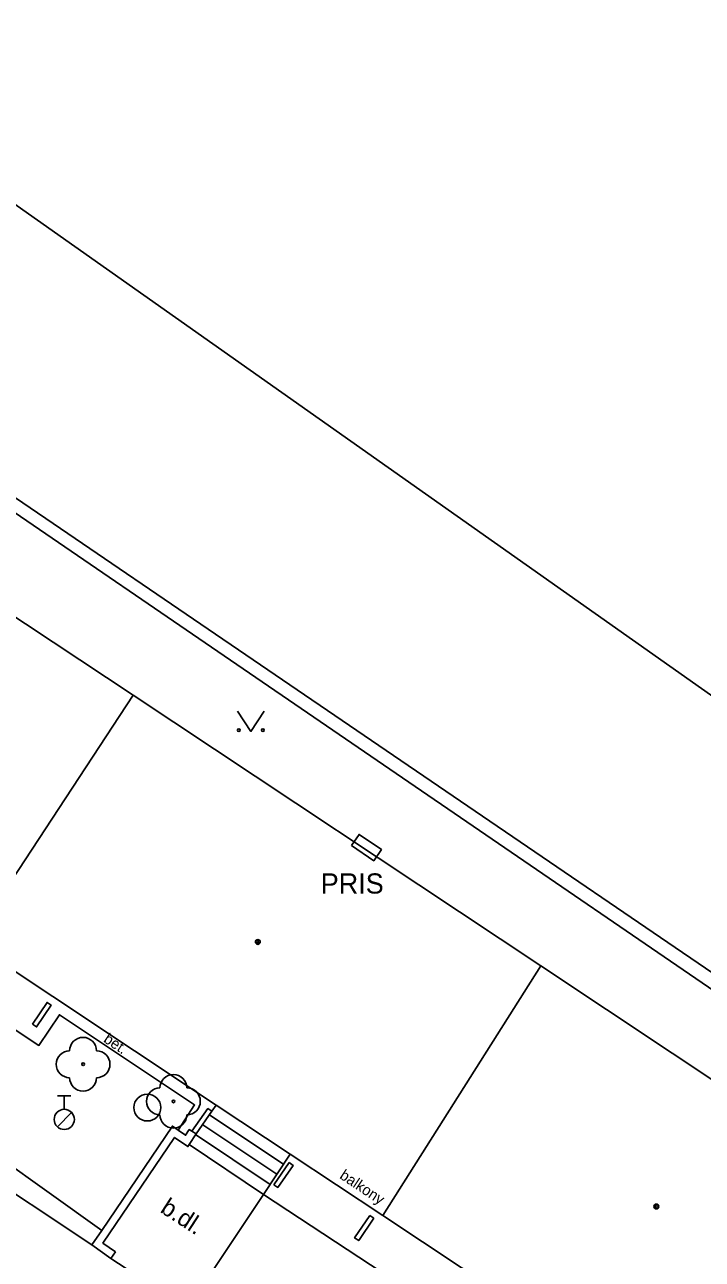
# Model space of a CAD drawing. Extents: x -598233 to -596890, y -1157848 to -1156431.
# Drawn here: x -596993.15 to -596967.95, y -1157122.63 to -1157076.71 of the extents above; entities that cross this region are included whole.
import ezdxf

# ---------------------------------------------------------------- set-up
doc = ezdxf.new("R2010")
doc.units = 0
for name, color, linetype in [('Level 11', 7, 'Continuous'), ('Level 14', 7, 'Continuous'), ('Level 22', 7, 'Continuous'), ('Level 24', 7, 'Continuous'), ('Level 25', 7, 'Continuous'), ('Level 27', 7, 'Continuous'), ('Level 28', 7, 'Continuous'), ('Level 36', 7, 'Continuous'), ('Level 39', 7, 'Continuous'), ('Level 40', 7, 'Continuous'), ('Level 41', 7, 'Continuous'), ('Level 42', 7, 'Continuous'), ('Level 5', 7, 'Continuous'), ('Level 7', 7, 'Continuous')]:
    doc.layers.add(name, color=color, linetype=linetype)

msp = doc.modelspace()

# ---------------------------------------------------------------- linework, layer by layer
at = {"layer": 'Level 11'}
for points in [[(-596890.4624, -1157158.1567), (-596939.33, -1157121.61), (-596995.25, -1157082.17)], [(-596999.4, -1157110.19), (-596992.62, -1157114.68), (-596991.86, -1157113.54), (-596986.83, -1157116.89), (-596987.44, -1157117.83)], [(-596990.65, -1157122.1), (-596999.77, -1157116.04), (-597002.1, -1157114.47)], [(-596986.19, -1157117.13), (-596986.03, -1157116.9)], [(-596986.26, -1157117.27), (-596983.52, -1157119.1)], [(-596986.8, -1157117.99), (-596984.02, -1157119.85)], [(-596986.53, -1157117.63), (-596983.77, -1157119.4699)], [(-596984.27, -1157120.2199), (-596987.03, -1157118.36)], [(-596984.27, -1157120.2199), (-596983.28, -1157118.7199)], [(-596987.1, -1157124.46), (-596984.27, -1157120.2199)], [(-596972.47, -1157127.75), (-596971.85, -1157126.8), (-596976.84, -1157123.51), (-596977.61, -1157124.6), (-596984.27, -1157120.22)], [(-596989.95, -1157122.6), (-596987.1, -1157124.46)]]:
    msp.add_lwpolyline(points, dxfattribs=at)
at = {"layer": 'Level 14'}
msp.add_lwpolyline([(-596999.77, -1157116.04), (-596996.08, -1157117.42), (-596990.28, -1157121.56)], dxfattribs=at)
at = {"layer": 'Level 22'}
for centre in [(-596990.98, -1157115.38), (-596987.62, -1157116.76)]:
    msp.add_circle(centre, 0.05, dxfattribs=at)
for centre, start, end in [((-596990.98, -1157114.88), 0, 180), ((-596991.48, -1157115.38), 90, 270), ((-596990.48, -1157115.38), 270, 90), ((-596990.98, -1157115.88), 180, 0), ((-596987.62, -1157116.26), 0, 180), ((-596988.12, -1157116.76), 90, 270), ((-596987.12, -1157116.76), 270, 90), ((-596987.62, -1157117.26), 180, 0)]:
    msp.add_arc(centre, 0.5, start, end, dxfattribs=at)
at = {"layer": 'Level 24'}
msp.add_lwpolyline([(-596980.9941, -1157107.2463), (-596980.1665, -1157107.8075), (-596979.8859, -1157107.3937), (-596980.7135, -1157106.8325)], close=True, dxfattribs=at)
at = {"layer": 'Level 25'}
for points in [[(-596992.86, -1157113.89), (-596992.32, -1157113.08), (-596992.17, -1157113.18), (-596992.71, -1157113.99), (-596992.86, -1157113.89)], [(-596986.78, -1157117.97), (-596986.93, -1157117.87), (-596986.34, -1157117.03), (-596986.19, -1157117.13)], [(-596986.78, -1157117.97), (-596986.19, -1157117.13)], [(-596983.89, -1157119.86), (-596983.32, -1157119.04)], [(-596983.32, -1157119.04), (-596983.17, -1157119.14), (-596983.74, -1157119.96), (-596983.89, -1157119.86)], [(-596980.17, -1157121.11), (-596980.73, -1157121.94), (-596980.88, -1157121.84), (-596980.32, -1157121.01)], [(-596980.17, -1157121.11), (-596980.32, -1157121.01)]]:
    msp.add_lwpolyline(points, dxfattribs=at)
at = {"layer": 'Level 27'}
msp.add_circle((-596988.59, -1157116.99), 0.5, dxfattribs=at)
at = {"layer": 'Level 28'}
for p, q in [((-596991.93, -1157116.555), (-596991.43, -1157116.555)), ((-596991.68, -1157117.055), (-596991.68, -1157116.555)), ((-596991.938, -1157117.702), (-596991.408, -1157117.172))]:
    msp.add_line(p, q, dxfattribs=at)
msp.add_circle((-596991.68, -1157117.43), 0.375, dxfattribs=at)
at = {"layer": 'Level 36'}
msp.add_lwpolyline([(-596985.24, -1157102.25), (-596984.74, -1157103), (-596984.24, -1157102.25)], dxfattribs=at)
for centre in [(-596985.1902, -1157102.9498), (-596984.2908, -1157102.9498)]:
    msp.add_circle(centre, 0.05, dxfattribs=at)
at = {"layer": 'Level 39'}
for centre, radius in [((-596984.48, -1157110.83), 0.09), ((-596984.48, -1157110.83), 0.0398), ((-596969.6599, -1157120.67), 0.09), ((-596969.6599, -1157120.67), 0.0398)]:
    msp.add_circle(centre, radius, dxfattribs=at)
at = {"layer": 'Level 5'}
for points in [[(-597004.08, -1157091.74), (-596989.12, -1157101.65)], [(-596989.12, -1157101.65), (-596995.1599, -1157110.84)], [(-596989.12, -1157101.65), (-596973.96, -1157111.7199)], [(-596995.1599, -1157110.84), (-596986.03, -1157116.9)], [(-596973.96, -1157111.7199), (-596979.83, -1157121.01)], [(-596973.96, -1157111.7199), (-596959.26, -1157121.49)], [(-596986.03, -1157116.9), (-596983.28, -1157118.7199)], [(-596983.28, -1157118.7199), (-596979.83, -1157121.01)], [(-596979.83, -1157121.01), (-596971.05, -1157126.83)]]:
    msp.add_lwpolyline(points, dxfattribs=at)
at = {"layer": 'Level 7'}
for points in [[(-597034.17, -1157067.28), (-597011.23, -1157082.71), (-597010.42, -1157083.26), (-597008.5, -1157084.55), (-597006.92, -1157082.27), (-596996.28, -1157089.27), (-596997.63, -1157091.49), (-596963.43, -1157114.81), (-596962.21, -1157112.92), (-596949.59, -1157120.27), (-596951.02, -1157122.4699), (-596917.85, -1157144.57), (-596916.37, -1157142.5), (-596905.84, -1157149.67), (-596907.14, -1157151.73), (-596890.4624, -1157162.7339)], [(-596963.2, -1157115.6), (-596998.3, -1157091.6)], [(-596987.44, -1157117.83), (-596987.66, -1157117.68), (-596990.28, -1157121.56), (-596990.65, -1157122.1), (-596989.95, -1157122.6)], [(-596989.78, -1157122.36), (-596990.24, -1157122.03), (-596987.58, -1157118.1), (-596987.08, -1157118.44), (-596987.03, -1157118.36), (-596986.78, -1157117.97)], [(-596986.93, -1157117.87), (-596987.03, -1157117.81), (-596987.17, -1157118.02), (-596987.44, -1157117.83)], [(-596989.95, -1157122.6), (-596989.78, -1157122.36)]]:
    msp.add_lwpolyline(points, dxfattribs=at)

# ---------------------------------------------------------------- texts
at = {"layer": 'Level 40'}
for s, height, rotation, p in [('bet.', 0.4, 326.45926, (-596990.25, -1157114.53)), ('b.dl.', 0.65, 327, (-596988.15, -1157120.86))]:
    msp.add_text(s, height=height, rotation=rotation, dxfattribs=at).set_placement(p)
at = {"layer": 'Level 41'}
msp.add_text('PRIS', height=0.75, dxfattribs=at).set_placement((-596982.14, -1157109.03))
at = {"layer": 'Level 42'}
msp.add_text('balkony', height=0.4, rotation=326.30993, dxfattribs=at).set_placement((-596981.47, -1157119.6))

doc.saveas('drawing.dxf')
